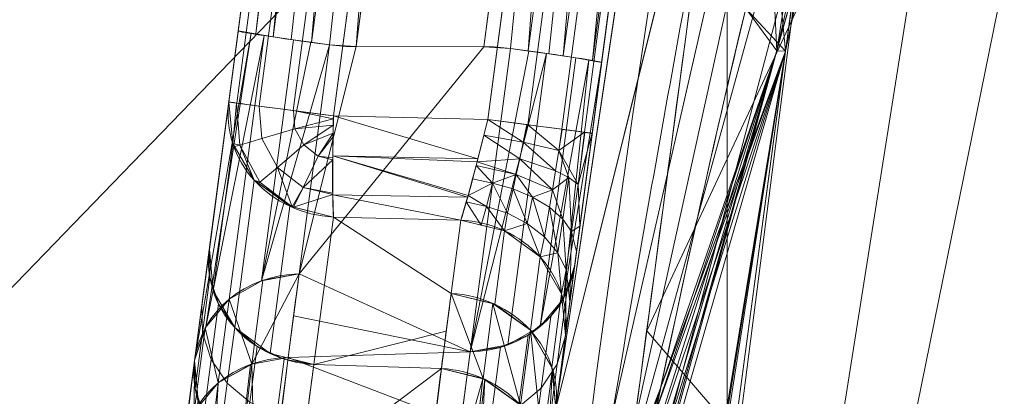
# Model space of a CAD drawing. Header units: millimetres. Extents: x -71 to 71, y -145 to 145.
# Tile 247 of 497: x -57.48 to -54.78, y 7.46 to 8.5. Entities that reach past the tile are written whole.
import ezdxf

# ---------------------------------------------------------------- set-up
doc = ezdxf.new("R2010")
doc.units = ezdxf.units.MM
doc.layers.add('1', color=7, linetype='CONTINUOUS')

msp = doc.modelspace()

# ---------------------------------------------------------------- linework, layer by layer
at = {"layer": '1', "color": 163, "linetype": 'Continuous', "lineweight": 13}
for p, q in [((-56.0092, 7.4308, -15.8119), (-52.1526, 36.5, -15.7782)), ((-52.1526, 36.5, -40.2218), (-56.0092, 7.4308, -40.1881)), ((-56.8806, 8.4666, -29.5753), (-56.5584, 10.8945, -23.4991)), ((-56.2715, 10.5769, -23.3874), (-56.5572, 8.4236, -28.7761)), ((-56.2066, 8.4235, -28.7436), (-55.922, 10.5686, -23.3751)), ((-55.6351, 10.2509, -23.2634), (-55.8832, 8.3805, -27.9444)), ((-56.7516, 9.4387, -31.9296), (-56.9064, 8.2718, -31.9296)), ((-56.0385, 9.4107, -32.2443), (-56.196, 8.2239, -32.2443)), ((-56.6195, 8.2337, -32.2294), (-56.4647, 9.4007, -32.2294)), ((-55.909, 8.1859, -32.5441), (-55.7516, 9.3726, -32.5441)), ((-57.0005, 7.5624, -27.3908), (-56.8806, 8.4666, -29.5753)), ((-56.6302, 8.4285, -28.7947), (-56.7136, 7.8001, -27.2766)), ((-56.2066, 8.4235, -28.7436), (-56.5572, 8.4236, -28.7761)), ((-56.2439, 7.5868, -26.7155), (-56.1336, 8.4186, -28.7251)), ((-55.8832, 8.3805, -27.9444), (-55.957, 7.8246, -26.6013)), ((-56.9064, 8.2718, -31.9296), (-56.96, 7.8675, -30.9666)), ((-56.196, 8.2239, -32.2443), (-56.6195, 8.2337, -32.2294)), ((-56.6731, 7.5518, -31.0831), (-56.6195, 7.9561, -32.0462)), ((-56.6195, 7.9561, -32.0462), (-56.2694, 7.948, -32.0584)), ((-56.2694, 7.948, -32.0584), (-56.2961, 7.7465, -31.5785)), ((-56.0092, 7.4308, -31.695), (-55.9825, 7.6323, -32.175)), ((-56.7436, 7.5707, -26.7222), (-56.2439, 7.5868, -26.7155)), ((-57.0005, 7.5624, -30.2395), (-57.0005, 7.5624, -27.3908)), ((-56.6731, 7.5518, -31.0831), (-56.3231, 7.5406, -31.0878)), ((-55.7213, 7.487), (-55.7213, 7.487, 10))]:
    msp.add_line(p, q, dxfattribs=at)
at = {"layer": '1', "color": 163, "linetype": 'Continuous', "lineweight": 13, "extrusion": (-5.23961e-15, 1.15648e-14, -1)}
for centre, radius in [((0, 0, 144.0046), 61.0181), ((0, 0, 124.3698), 56.3953)]:
    msp.add_circle(centre, radius, dxfattribs=at)
at = {"layer": '1', "color": 163, "linetype": 'Continuous', "lineweight": 13}
msp.add_circle((0, 0, -145), 60.4434, dxfattribs=at)
at = {"layer": '1', "color": 163, "linetype": 'Continuous', "lineweight": 13, "extrusion": (0.051285, 0.386555, -0.920839)}
for centre in [(57.2, -11.7917, 29.6811), (57.2, -11.7917, 28.6353)]:
    msp.add_arc(centre, 0.3, 265.0374, 360, dxfattribs=at)
at = {"layer": '1', "color": 163, "linetype": 'Continuous', "lineweight": 13, "extrusion": (0.131519, 0.991314, -2.08648e-16)}
msp.add_arc((57.2, -31.9296, 0.7157), 0.3, 272.0175, 0, dxfattribs=at)
at = {"layer": '1', "color": 163, "linetype": 'Continuous', "lineweight": 13, "extrusion": (-0.99912, 0.023103, 0.034997)}
msp.add_arc((-6.9215, -33.8974, 55.632), 0.3, 269.781, 337.1252, dxfattribs=at)
at = {"layer": '1', "color": 163, "linetype": 'Continuous', "lineweight": 13, "extrusion": (-0.131519, -0.991314, -1.1263e-14)}
msp.add_arc((-56.8, -32.5441, -0.7617), 0.3, 0, 87.9825, dxfattribs=at)
at = {"layer": '1', "color": 163, "linetype": 'Continuous', "lineweight": 13, "extrusion": (-0.051285, -0.386555, 0.920839)}
for centre in [(-56.8, -12.3592, -29.7072), (-56.8, -12.3592, -29.186)]:
    msp.add_arc(centre, 0.3, 0, 94.9626, dxfattribs=at)
at = {"layer": '1', "color": 163, "linetype": 'Continuous', "lineweight": 13, "extrusion": (-0.050676, -0.381964, 0.922787)}
msp.add_arc((-56.8, -9.8833, -24.7004), 0.3, 278.9824, 360, dxfattribs=at)
at = {"layer": '1', "color": 163, "linetype": 'Continuous', "lineweight": 13, "extrusion": (0.050676, 0.381964, -0.922787)}
msp.add_arc((57.2, -10.554, 25.2758), 0.3, 0, 81.0176, dxfattribs=at)
at = {"layer": '1', "color": 163, "linetype": 'Continuous', "lineweight": 13, "extrusion": (0.049101, 0.381943, -0.922881)}
msp.add_arc((57.2, -10.3343, 24.7667), 0.3, 360, 81.2315, dxfattribs=at)
at = {"layer": '1', "color": 163, "linetype": 'Continuous', "lineweight": 13, "extrusion": (0.051276, 0.386488, -0.920868)}
msp.add_arc((57.2, -11.7896, 27.8466), 0.3, 265.0372, 360, dxfattribs=at)
at = {"layer": '1', "color": 163, "linetype": 'Continuous', "lineweight": 13, "extrusion": (-0.049857, -0.38663, 0.920886)}
msp.add_arc((-56.8, -12.1644, -28.7357), 0.3, 0, 94.7697, dxfattribs=at)
at = {"layer": '1', "color": 163, "linetype": 'Continuous', "lineweight": 13, "extrusion": (1.52278e-07, 7.26687e-07, -1)}
msp.add_arc((56.0149, 7.5485, -10), 0.3, 191.8351, 268, dxfattribs=at)
at = {"layer": '1', "color": 163, "linetype": 'Continuous', "lineweight": 13, "extrusion": (0, 0, -1)}
msp.add_arc((56.0149, 7.5485), 0.3, 191.8351, 268, dxfattribs=at)
at = {"layer": '1', "color": 163, "linetype": 'Continuous', "lineweight": 13, "extrusion": (0.131517, 0.991295, 0.006193)}
msp.add_ellipse((-56.5832, 8.4271, -29.5753), major_axis=(-0.0006, -0.0049, 0.7903), ratio=0.379588, start_param=4.712389, end_param=6.126412, dxfattribs=at)
at = {"layer": '1', "color": 163, "linetype": 'Continuous', "lineweight": 13, "extrusion": (0.034899, -0.924087, -0.380585)}
msp.add_ellipse((-56.5619, 8.5874, -29.1742), major_axis=(0.0441, -0.1624, 0.3984), ratio=0.693743, start_param=0.13103, end_param=0.37529, dxfattribs=at)
at = {"layer": '1', "color": 163, "linetype": 'Continuous', "lineweight": 13, "extrusion": (-0.034899, 0.924087, 0.380585)}
msp.add_ellipse((-56.2019, 8.2597, -28.3455), major_axis=(0.0441, -0.1624, 0.3984), ratio=0.693743, start_param=2.766302, end_param=3.010563, dxfattribs=at)
at = {"layer": '1', "color": 163, "linetype": 'Continuous', "lineweight": 13, "extrusion": (-0.131517, -0.991295, -0.006193)}
msp.add_ellipse((-56.1806, 8.42, -27.9444), major_axis=(-0.0006, -0.0049, 0.7903), ratio=0.379588, start_param=3.298366, end_param=4.712389, dxfattribs=at)
at = {"layer": '1', "color": 163, "linetype": 'Continuous', "lineweight": 13, "extrusion": (-0.991314, 0.131519, 2.08167e-17)}
msp.add_ellipse((-55.9094, 8.1836, -31.9437), major_axis=(-0.0756, -0.5698, 0.1854), ratio=0.99348, start_param=4.398456, end_param=5.573833, dxfattribs=at)
at = {"layer": '1', "color": 163, "linetype": 'Continuous', "lineweight": 13}
for points, knots in [([(-55.8549, 7.4074, -13.2876), (-55.8265, 7.5773, -13.2398), (-55.7685, 7.9149, -13.1373), (-55.6492, 8.5829, -12.9119), (-55.4316, 9.7369, -12.4796), (-55.0953, 11.3543, -11.7958), (-54.6482, 13.2639, -10.927), (-54.1558, 15.1487, -10.0289), (-53.6164, 17.0145, -9.1185), (-53.0291, 18.8636, -8.2035), (-52.3939, 20.6977, -7.2904), (-51.7106, 22.5187, -6.386), (-50.9787, 24.3268, -5.4935), (-49.9359, 26.7175, -4.3198), (-48.5042, 29.6663, -2.8909), (-46.5723, 33.1336, -1.2579), (-45.1344, 35.3888, -0.242), (-44.376, 36.5, 0.2429)], [0, 0, 0, 0, 0.015625, 0.03125, 0.0625, 0.125, 0.1875, 0.25, 0.3125, 0.375, 0.4375, 0.5, 0.5625, 0.625, 0.75, 0.875, 1, 1, 1, 1]), ([(-51.5813, 36.4999, -45.0072), (-51.6522, 36.2377, -44.8575), (-51.7898, 35.7088, -44.5635), (-51.9829, 34.8977, -44.1505), (-52.1629, 34.0632, -43.7774), (-52.3014, 33.3441, -43.5214), (-52.4047, 32.7523, -43.3646), (-52.5002, 32.1655, -43.2498), (-52.567, 31.7061, -43.2091), (-52.6098, 31.3829, -43.2091), (-52.6527, 31.0601, -43.2086), (-52.7343, 30.4451, -43.2078), (-52.977, 28.6155, -43.2058), (-53.3442, 25.8481, -43.2023), (-53.8338, 22.1582, -43.1979), (-54.3233, 18.4683, -43.1934), (-54.8129, 14.7784, -43.1889), (-55.2209, 11.7034, -43.1855), (-55.5473, 9.2435, -43.182), (-55.7105, 8.0136, -43.1805), (-55.7921, 7.3986, -43.1802)], [0, 0, 0, 0, 0.03125, 0.0625, 0.09375, 0.125, 0.140625, 0.15625, 0.185938, 0.1875, 0.189062, 0.21875, 0.25, 0.375, 0.5, 0.625, 0.75, 0.875, 0.9375, 1, 1, 1, 1]), ([(-56.5, 0, 18.8148), (-56.5, 0.8525, 18.8148), (-56.4397, 2.5575, 18.7992), (-56.0802, 5.9497, 18.7093), (-55.1883, 10.1238, 18.4939), (-53.4522, 14.9297, 18.0897), (-51.1165, 19.4623, 17.5549), (-48.2543, 23.6596, 16.8962), (-44.9408, 27.4954, 16.1445), (-41.2478, 30.9483, 15.3319), (-38.574, 32.9925, 14.7564), (-37.1942, 33.9496, 14.462)], [0, 0, 0, 0, 0.0625, 0.125, 0.25, 0.375, 0.5, 0.625, 0.75, 0.875, 1, 1, 1, 1]), ([(-43.4941, 28.813, 9.6204), (-43.9221, 28.4025, 9.2513), (-44.7541, 27.5748, 8.4925), (-46.3243, 25.8936, 6.905), (-48.1179, 23.7455, 4.8105), (-49.6954, 21.5428, 2.6029), (-50.8309, 19.7538, 0.7804), (-51.6197, 18.4008, -0.6127), (-52.3485, 17.0339, -2.0246), (-53.019, 15.6516, -3.4504), (-53.592, 14.3442, -4.8008), (-53.9634, 13.4086, -5.7699), (-54.172, 12.8518, -6.3483), (-54.3767, 12.2931, -6.9264), (-54.705, 11.3402, -7.8942), (-55.1247, 9.9612, -9.2297), (-55.4562, 8.6866, -10.3781), (-55.6678, 7.7468, -11.1313), (-55.7835, 7.1882, -11.5352), (-55.8399, 6.8986, -11.7221), (-55.8679, 6.7502, -11.81)], [0, 0, 0, 0, 0.0625, 0.125, 0.25, 0.375, 0.4375, 0.5, 0.5625, 0.625, 0.6875, 0.738281, 0.75, 0.761719, 0.8125, 0.875, 0.9375, 0.96875, 0.984375, 1, 1, 1, 1]), ([(-56.7436, 7.5707, -26.7222), (-56.746, 7.5516, -26.6762), (-56.7485, 7.5326, -26.6302), (-56.7796, 7.2886, -26.0407), (-56.8069, 7.0636, -25.497), (-56.8579, 6.6222, -24.4305), (-56.8816, 6.4059, -23.9077), (-56.9041, 6.1895, -23.3848)], [0, 0, 0, 0, 0.041326, 0.041326, 0.530073, 0.530073, 1, 1, 1, 1]), ([(-56.2961, 7.1931, -25.7645), (-56.286, 7.2695, -25.949), (-56.2759, 7.3459, -26.1336), (-56.2585, 7.4771, -26.4506), (-56.2512, 7.532, -26.5831), (-56.2439, 7.5868, -26.7155)], [0, 0, 0, 0, 0.582165, 0.582165, 1, 1, 1, 1]), ([(-57.0005, 7.5624, -30.2395), (-57.0022, 7.55, -30.2102), (-57.0038, 7.5376, -30.1809), (-57.0374, 7.2835, -29.5787), (-57.0677, 7.0418, -29.0057), (-57.1146, 6.6482, -28.0727), (-57.1321, 6.4963, -27.7128), (-57.1489, 6.3444, -27.3528)], [0, 0, 0, 0, 0.030468, 0.030468, 0.625973, 0.625973, 1, 1, 1, 1]), ([(-56.7136, 7.2467, -30.3561), (-56.7034, 7.324, -30.5402), (-56.6931, 7.4013, -30.7244), (-56.6796, 7.503, -30.9667), (-56.6764, 7.5274, -31.0249), (-56.6731, 7.5518, -31.0831)], [0, 0, 0, 0, 0.75995, 0.75995, 1, 1, 1, 1]), ([(-56.3231, 7.5406, -31.0878), (-56.3541, 7.3, -30.515), (-56.3836, 7.0595, -29.942), (-56.4413, 6.5619, -28.7569), (-56.4693, 6.3049, -28.1447), (-56.4955, 6.0478, -27.5324)], [0, 0, 0, 0, 0.483511, 0.483511, 1, 1, 1, 1]), ([(-56.026, 5.8498, 0), (-56.026, 5.8498, -0.0543), (-56.0244, 5.8592, -0.1631), (-56.0145, 5.9201, -0.3728), (-55.9883, 6.0785, -0.5982), (-55.9418, 6.3478, -0.7873), (-55.8834, 6.67, -0.8441), (-55.822, 6.9915, -0.7869), (-55.7684, 7.2596, -0.598), (-55.7359, 7.4171, -0.3728), (-55.7233, 7.4776, -0.1631), (-55.7213, 7.487, -0.0543), (-55.7213, 7.487)], [0, 0, 0, 0, 0.0625, 0.125, 0.25, 0.375, 0.5, 0.625, 0.75, 0.875, 0.9375, 1, 1, 1, 1]), ([(-55.7213, 7.487, 10), (-55.7213, 7.487, 10.0455), (-55.7227, 7.48, 10.1367), (-55.7318, 7.4366, 10.314), (-55.7549, 7.3251, 10.5147), (-55.7951, 7.1271, 10.704), (-55.8441, 6.877, 10.8121), (-55.895, 6.6063, 10.8402), (-55.9427, 6.3423, 10.7718), (-55.9762, 6.1485, 10.6512), (-55.997, 6.0254, 10.5177), (-56.0053, 5.9754, 10.4416), (-56.0089, 5.9535, 10.4019)], [0, 0, 0, 0, 0.0625, 0.125, 0.25, 0.375, 0.5, 0.625, 0.75, 0.875, 0.9375, 1, 1, 1, 1])]:
    msp.add_open_spline(points, degree=3, knots=knots, dxfattribs=at)
for points in [[(-56.2694, 7.948, -32.0584), (-56.2543, 7.9942, -32.1693), (-56.2249, 8.1048, -32.2438), (-56.196, 8.2239, -32.2443)], [(-56.96, 7.8675, -30.9666), (-56.9735, 7.7658, -30.7242), (-56.987, 7.6641, -30.4819), (-57.0005, 7.5624, -30.2395)], [(-55.957, 7.8246, -26.6013), (-55.9744, 7.6933, -26.2843), (-55.9918, 7.5621, -25.9673), (-56.0092, 7.4308, -25.6503)], [(-56.7136, 7.8001, -27.2766), (-56.7238, 7.7236, -27.0918), (-56.7337, 7.6471, -26.907), (-56.7436, 7.5707, -26.7222)], [(-56.2961, 7.7465, -31.5785), (-56.3053, 7.6779, -31.4149), (-56.3142, 7.6092, -31.2514), (-56.3231, 7.5406, -31.0878)], [(-57.0307, 7.3317, -26.8363), (-57.0208, 7.4086, -27.0212), (-57.0107, 7.4855, -27.206), (-57.0005, 7.5624, -27.3908)]]:
    msp.add_open_spline(points, degree=3, dxfattribs=at)
for points in [[(24.5845, 55.2178, -145), (-60.1123, -6.3181, -145), (-57.4851, 18.678, -145)], [(24.5845, 55.2178, -145), (-35.5277, -48.8997, -145), (-52.3455, -30.2217, -145), (-60.1123, -6.3181, -145)], [(-54.1231, 14.9746, -10.0356), (-52.1526, 36.5, -15.7782), (-56.0092, 7.4308, -15.8119)], [(-54.007, 20.8528, -43.1963), (-56.0092, 7.4308, -40.1881), (-52.1526, 36.5, -40.2218)], [(-56.0092, 7.4308, -15.8119), (-52.1526, 36.5, -15.7782), (-55.1561, 13.8611, -22.9419), (-55.1902, 13.6043, -22.8846)], [(-55.7273, 9.5561, -32.5155), (-55.6975, 9.7807, -32.3844), (-52.1526, 36.5, -40.2218), (-56.0092, 7.4308, -40.1881)], [(-60.6838, 6.3781, -144.0046), (-52.8432, 30.509, -144.0046), (-52.3455, 30.2217, -145), (-60.1123, 6.3181, -145)], [(-54.007, 20.8528, -43.1963), (-55.7595, 7.6437, -43.1804), (-55.7921, 7.3986, -43.1801), (-56.0092, 7.4308, -40.1881)], [(-55.7595, 7.6437, -43.1804), (-54.007, 20.8528, -43.1963), (-49.6047, 20.8141, -59.4488)], [(-49.6047, 20.8141, -59.4488), (-52.6508, 4.0276, -59.4465), (-55.7595, 7.6437, -43.1804)], [(-54.1315, 0, -123.8834), (-51.4822, 16.7276, -123.8834), (-53.6351, 17.4271, -124.3698), (-56.3953, 0, -124.3698)], [(-54.011, 15.4646, -9.8251), (-55.8549, 7.4074, -13.2876), (-55.8614, 7.0788, -12.5488)], [(-55.8614, 7.0788, -12.5488), (-53.9217, 14.1092, -8.1415), (-54.011, 15.4646, -9.8251)], [(-56.0092, 7.4308, -15.8119), (-55.8549, 7.4074, -13.2876), (-54.1231, 14.9746, -10.0356)], [(-53.9217, 14.1092, -8.1415), (-55.8614, 7.0788, -12.5488), (-55.8679, 6.7502, -11.81)], [(-55.8679, 6.7502, -11.81), (-54.1695, 12.8181, -6.3608), (-53.9217, 14.1092, -8.1415)], [(-56.0092, 7.4308, -15.8119), (-55.1902, 13.6043, -22.8846), (-55.5611, 10.8084, -22.8846)], [(-54.125, 12.977, -6.2181), (-55.4026, 8.4124, -10.3172), (-54.8642, 10.8077, -0.588)], [(-53.8544, 8.6489, 33.5636), (-54.168, 11.6145, 26.0273), (-56.3186, 1.0393, 24.8532)], [(-56.3186, 1.0393, 24.8532), (-54.168, 11.6145, 26.0273), (-55.2253, 9.5567, 18.5047)], [(-55.5385, 9.7929, -124.3698), (-62.9979, 11.3444, -124.518), (-62.4157, 2.6859, -124.4759)], [(-56.5046, 11.3001, -27.3754), (-56.7516, 9.4387, -31.9296), (-56.9064, 8.2718, -31.9296), (-56.8806, 8.4666, -29.5753)], [(-56.8806, 8.4666, -29.5753), (-56.5584, 10.8945, -23.4991), (-56.5046, 11.3001, -27.3754)], [(-56.5584, 10.8945, -23.4991), (-56.8806, 8.4666, -29.5753), (-56.8326, 8.4584, -29.284)], [(-56.8326, 8.4584, -29.284), (-56.548, 10.7801, -23.4539), (-56.5584, 10.8945, -23.4991)], [(-55.5611, 10.8084, -22.8846), (-55.5859, 10.6219, -22.9145), (-56.0092, 7.4308, -15.8119)], [(-55.2237, 9.5625, 0.2504), (-54.8642, 10.8077, -0.588), (-55.4026, 8.4124, -10.3172)], [(-56.548, 10.7801, -23.4539), (-56.8326, 8.4584, -29.284), (-56.7845, 8.4502, -28.9926)], [(-56.7845, 8.4502, -28.9926), (-56.4889, 10.6783, -23.4164), (-56.548, 10.7801, -23.4539)], [(-54.8752, 10.7719, 10.5634), (-55.3781, 8.4113, 18.5418), (-55.2253, 9.5567, 18.5047)], [(-54.8752, 10.7719, 10.5634), (-55.2109, 9.6099, 9.7974), (-55.3781, 8.4113, 18.5418)], [(-56.4889, 10.6783, -23.4164), (-56.7845, 8.4502, -28.9926), (-56.7352, 8.4431, -28.8952)], [(-56.4889, 10.6783, -23.4164), (-56.7352, 8.4431, -28.8952), (-56.6793, 8.4352, -28.8269)], [(-56.6793, 8.4352, -28.8269), (-56.3913, 10.6065, -23.3929), (-56.4889, 10.6783, -23.4164)], [(-55.5859, 10.6219, -22.9145), (-55.6156, 10.3975, -23.048), (-56.0092, 7.4308, -15.8119)], [(-56.3913, 10.6065, -23.3929), (-56.6793, 8.4352, -28.8269), (-56.6302, 8.4285, -28.7947)], [(-56.3913, 10.6065, -23.3929), (-56.6302, 8.4285, -28.7947), (-56.5572, 8.4236, -28.7761)], [(-56.5572, 8.4236, -28.7761), (-56.2715, 10.5769, -23.3874), (-56.3913, 10.6065, -23.3929)], [(-56.2715, 10.5769, -23.3874), (-56.5572, 8.4236, -28.7761), (-56.2066, 8.4235, -28.7436), (-55.922, 10.5686, -23.3751)], [(-55.922, 10.5686, -23.3751), (-56.2066, 8.4235, -28.7436), (-56.1336, 8.4186, -28.7251)], [(-55.922, 10.5686, -23.3751), (-56.1336, 8.4186, -28.7251), (-56.0845, 8.4119, -28.6928)], [(-56.0845, 8.4119, -28.6928), (-55.8023, 10.5389, -23.3696), (-55.922, 10.5686, -23.3751)], [(-55.8023, 10.5389, -23.3696), (-56.0845, 8.4119, -28.6928), (-56.0286, 8.404, -28.6246)], [(-55.8023, 10.5389, -23.3696), (-56.0286, 8.404, -28.6246), (-55.9885, 8.398, -28.5042)], [(-55.9885, 8.398, -28.5042), (-55.7046, 10.4671, -23.3461), (-55.8023, 10.5389, -23.3696)], [(-55.7046, 10.4671, -23.3461), (-55.9885, 8.398, -28.5042), (-55.9082, 8.3858, -28.2628)], [(-55.9082, 8.3858, -28.2628), (-55.6455, 10.3654, -23.3086), (-55.7046, 10.4671, -23.3461)], [(-56.0092, 7.4308, -15.8119), (-55.6156, 10.3975, -23.048), (-55.6351, 10.2509, -23.2634)], [(-55.8832, 8.3805, -27.9444), (-55.6351, 10.2509, -23.2634), (-55.6455, 10.3654, -23.3086), (-55.9082, 8.3858, -28.2628)], [(-55.9831, 7.6277, -26.1258), (-56.0092, 7.4308, -25.6503), (-56.0092, 7.4308, -15.8119), (-55.6351, 10.2509, -23.2634)], [(-55.957, 7.8246, -26.6013), (-55.9831, 7.6277, -26.1258), (-55.6351, 10.2509, -23.2634)], [(-55.6351, 10.2509, -23.2634), (-55.8832, 8.3805, -27.9444), (-55.957, 7.8246, -26.6013)], [(-55.5385, -9.7929, -124.3698), (-55.5385, 9.7929, -124.3698), (-62.4157, 2.6859, -124.4759)], [(-55.2109, 9.6099, 9.7974), (-55.4172, 8.816, 8.6231), (-55.3781, 8.4113, 18.5418)], [(-55.2253, 9.5567, 18.5047), (-56.2016, 2.2368, 18.7422), (-56.3186, 1.0393, 24.8532)], [(-55.7516, 9.3726, -32.5441), (-55.7273, 9.5561, -32.5155), (-56.0092, 7.4308, -40.1881)], [(-55.4026, 8.4124, -10.3172), (-55.4217, 8.7977, 1.3845), (-55.2237, 9.5625, 0.2504)], [(-56.9064, 8.2718, -31.9296), (-56.7516, 9.4387, -31.9296), (-56.7299, 9.4359, -32.042), (-56.8848, 8.2689, -32.042)], [(-56.8848, 8.2689, -32.042), (-56.7299, 9.4359, -32.042), (-56.6682, 9.4277, -32.138), (-56.823, 8.2607, -32.138)], [(-56.823, 8.2607, -32.138), (-56.6682, 9.4277, -32.138), (-56.5752, 9.4153, -32.2037), (-56.73, 8.2484, -32.2037)], [(-56.73, 8.2484, -32.2037), (-56.5752, 9.4153, -32.2037), (-56.4647, 9.4007, -32.2294), (-56.6195, 8.2337, -32.2294)], [(-56.196, 8.2239, -32.2443), (-56.6195, 8.2337, -32.2294), (-56.4647, 9.4007, -32.2294), (-56.0385, 9.4107, -32.2443)], [(-56.196, 8.2239, -32.2443), (-56.0385, 9.4107, -32.2443), (-55.928, 9.396, -32.2701), (-56.0854, 8.2093, -32.2701)], [(-56.0854, 8.2093, -32.2701), (-55.928, 9.396, -32.2701), (-55.835, 9.3837, -32.3357), (-55.9925, 8.1969, -32.3357)], [(-55.9925, 8.1969, -32.3357), (-55.835, 9.3837, -32.3357), (-55.7732, 9.3755, -32.4317), (-55.9307, 8.1887, -32.4317)], [(-56.0092, 7.4308, -40.1881), (-55.909, 8.1859, -32.5441), (-55.7516, 9.3726, -32.5441)], [(-55.9307, 8.1887, -32.4317), (-55.7732, 9.3755, -32.4317), (-55.7516, 9.3726, -32.5441), (-55.909, 8.1859, -32.5441)], [(-55.4172, 8.816, 8.6231), (-55.4873, 8.5285, 7.2105), (-55.3781, 8.4113, 18.5418)], [(-55.4873, 8.5285, 2.7895), (-55.4217, 8.7977, 1.3845), (-55.4026, 8.4124, -10.3172)], [(-56.3186, 1.0393, 24.8532), (-55.9271, -1.7637, 30.5795), (-53.8544, 8.6489, 33.5636)], [(-53.1864, 3.5281, 40.7492), (-53.8544, 8.6489, 33.5636), (-55.9271, -1.7637, 30.5795)], [(-55.4026, 8.4124, -10.3172), (-55.4873, 8.5285, 7.2105), (-55.4873, 8.5285, 2.7895)], [(-55.4026, 8.4124, -10.3172), (-55.3781, 8.4113, 18.5418), (-55.4873, 8.5285, 7.2105)], [(-56.8451, 8.4603, -29.3186), (-56.8806, 8.4666, -29.5753), (-57.0005, 7.5624, -27.3908)], [(-56.96, 7.8675, -30.9666), (-57.0005, 7.5624, -30.2395), (-57.0005, 7.5624, -27.3908), (-56.8806, 8.4666, -29.5753)], [(-57.0005, 7.5624, -27.3908), (-56.9695, 7.6549, -27.3507), (-56.8451, 8.4603, -29.3186)], [(-56.8097, 8.454, -29.062), (-56.8451, 8.4603, -29.3186), (-56.9695, 7.6549, -27.3507)], [(-56.8806, 8.4666, -29.5753), (-56.9064, 8.2718, -31.9296), (-56.96, 7.8675, -30.9666)], [(-56.9695, 7.6549, -27.3507), (-56.9056, 7.7312, -27.3157), (-56.8097, 8.454, -29.062)], [(-56.8097, 8.454, -29.062), (-56.9056, 7.7312, -27.3157), (-56.8166, 7.7816, -27.2899), (-56.729, 8.4422, -28.8857)], [(-56.6811, 8.4355, -28.8286), (-56.729, 8.4422, -28.8857), (-56.8166, 7.7816, -27.2899)], [(-56.6302, 8.4285, -28.7947), (-56.6811, 8.4355, -28.8286), (-56.8166, 7.7816, -27.2899)], [(-56.8166, 7.7816, -27.2899), (-56.7136, 7.8001, -27.2766), (-56.6302, 8.4285, -28.7947)], [(-56.5572, 8.4236, -28.7761), (-56.6302, 8.4285, -28.7947), (-56.7136, 7.8001, -27.2766)], [(-56.2066, 8.4235, -28.7436), (-56.5572, 8.4236, -28.7761), (-56.7136, 7.8001, -27.2766)], [(-56.7136, 7.8001, -27.2766), (-56.2439, 7.5868, -26.7155), (-56.1336, 8.4186, -28.7251), (-56.2066, 8.4235, -28.7436)], [(-56.5, 0, 18.8148), (-55.3781, 8.4113, 18.5418), (-56.4711, 1.4479, 10.7636)], [(-56.4596, 1.7121, 10.5824), (-56.4711, 1.4479, 10.7636), (-55.3781, 8.4113, 18.5418)], [(-56.4506, 1.8914, 10.3162), (-56.4596, 1.7121, 10.5824), (-55.3781, 8.4113, 18.5418)], [(-55.3781, 8.4113, 18.5418), (-55.886, 6.6534, 10.8261), (-56.4506, 1.8914, 10.3162)], [(-56.0827, 8.4116, -28.6912), (-56.1336, 8.4186, -28.7251), (-56.2439, 7.5868, -26.7155)], [(-56.0348, 8.4049, -28.6341), (-56.0827, 8.4116, -28.6912), (-56.2439, 7.5868, -26.7155)], [(-55.8212, 6.9932, 10.7579), (-55.886, 6.6534, 10.8261), (-55.3781, 8.4113, 18.5418)], [(-55.883, 6.6695, -0.825), (-55.8234, 6.9823, -0.7648), (-55.4026, 8.4124, -10.3172)], [(-55.4026, 8.4124, -10.3172), (-55.8679, 6.7502, -11.81), (-55.883, 6.6695, -0.825)], [(-55.4026, 8.4124, -10.3172), (-55.8234, 6.9823, -0.7648), (-55.7708, 7.2465, -0.584)], [(-55.7741, 7.2304, 10.6002), (-55.8212, 6.9932, 10.7579), (-55.3781, 8.4113, 18.5418)], [(-55.3781, 8.4113, 18.5418), (-55.7347, 7.4227, 10.3226), (-55.7741, 7.2304, 10.6002)], [(-55.7708, 7.2465, -0.584), (-55.7338, 7.4269, -0.3173), (-55.4026, 8.4124, -10.3172)], [(-55.7213, 7.487, 10), (-55.7347, 7.4227, 10.3226), (-55.3781, 8.4113, 18.5418)], [(-55.4026, 8.4124, -10.3172), (-55.7338, 7.4269, -0.3173), (-55.7213, 7.487)], [(-55.3781, 8.4113, 18.5418), (-55.4026, 8.4124, -10.3172), (-55.7213, 7.487)], [(-55.7213, 7.487), (-55.7213, 7.487, 10), (-55.3781, 8.4113, 18.5418)], [(-56.2439, 7.5868, -26.7155), (-56.1409, 7.6053, -26.7022), (-56.0348, 8.4049, -28.6341)], [(-56.0348, 8.4049, -28.6341), (-56.1409, 7.6053, -26.7022), (-56.0519, 7.6558, -26.6764), (-55.9541, 8.3931, -28.4578)], [(-55.9187, 8.3868, -28.2011), (-55.9541, 8.3931, -28.4578), (-56.0519, 7.6558, -26.6764)], [(-56.0519, 7.6558, -26.6764), (-55.988, 7.732, -26.6414), (-55.9187, 8.3868, -28.2011)], [(-55.8832, 8.3805, -27.9444), (-55.9187, 8.3868, -28.2011), (-55.988, 7.732, -26.6414)], [(-55.988, 7.732, -26.6414), (-55.957, 7.8246, -26.6013), (-55.8832, 8.3805, -27.9444)], [(-56.96, 7.8675, -30.9666), (-56.9064, 8.2718, -31.9296), (-56.8959, 8.1582, -31.9767), (-56.9495, 7.7539, -31.0136)], [(-56.8959, 8.1582, -31.9767), (-56.9064, 8.2718, -31.9296), (-56.8853, 8.269, -32.0407)], [(-56.8853, 8.269, -32.0407), (-56.8763, 8.1535, -32.0407), (-56.8959, 8.1582, -31.9767)], [(-56.8763, 8.1535, -32.0407), (-56.8853, 8.269, -32.0407), (-56.823, 8.2607, -32.138), (-56.816, 8.1713, -32.138)], [(-56.816, 8.1713, -32.138), (-56.823, 8.2607, -32.138), (-56.7287, 8.2482, -32.2042), (-56.7249, 8.1982, -32.2042)], [(-56.7287, 8.2482, -32.2042), (-56.6195, 8.2337, -32.2294), (-56.6197, 8.2253, -32.2286)], [(-56.6197, 8.2253, -32.2286), (-56.7249, 8.1982, -32.2042), (-56.7287, 8.2482, -32.2042)], [(-56.7249, 8.1982, -32.2042), (-56.6197, 8.2253, -32.2286), (-56.62, 8.2079, -32.227)], [(-56.223, 8.1158, -32.2213), (-56.6213, 8.1246, -32.2093), (-56.6195, 8.2337, -32.2294)], [(-56.6195, 8.2337, -32.2294), (-56.196, 8.2239, -32.2443), (-56.223, 8.1158, -32.2213)], [(-56.0984, 8.1619, -32.2635), (-56.2067, 8.1809, -32.2351), (-56.196, 8.2239, -32.2443)], [(-56.196, 8.2239, -32.2443), (-56.0886, 8.2097, -32.2693), (-56.0984, 8.1619, -32.2635)], [(-56.7733, 8.0924, -32.138), (-56.816, 8.1713, -32.138), (-56.7249, 8.1982, -32.2042), (-56.701, 8.154, -32.2042)], [(-56.62, 8.2079, -32.227), (-56.701, 8.154, -32.2042), (-56.7249, 8.1982, -32.2042)], [(-56.701, 8.154, -32.2042), (-56.62, 8.2079, -32.227), (-56.6204, 8.1866, -32.225)], [(-56.0984, 8.1619, -32.2635), (-56.0886, 8.2097, -32.2693), (-56.0854, 8.2093, -32.2701)], [(-56.0004, 8.1388, -32.3311), (-56.0984, 8.1619, -32.2635), (-56.0854, 8.2093, -32.2701)], [(-56.0854, 8.2093, -32.2701), (-55.9925, 8.1969, -32.3357), (-56.0004, 8.1388, -32.3311)], [(-55.9925, 8.1969, -32.3357), (-55.9914, 8.1968, -32.3375), (-56.0004, 8.1388, -32.3311)], [(-56.0004, 8.1388, -32.3311), (-55.9914, 8.1968, -32.3375), (-55.9307, 8.1887, -32.4317)], [(-56.8212, 8.0517, -32.0407), (-56.8763, 8.1535, -32.0407), (-56.816, 8.1713, -32.138), (-56.7733, 8.0924, -32.138)], [(-56.6204, 8.1866, -32.225), (-56.6612, 8.1234, -32.2042), (-56.701, 8.154, -32.2042)], [(-56.6612, 8.1234, -32.2042), (-56.6204, 8.1866, -32.225), (-56.6206, 8.1753, -32.2239)], [(-56.6612, 8.1234, -32.2042), (-56.6206, 8.1753, -32.2239), (-56.6214, 8.1191, -32.2072)], [(-56.1081, 8.1163, -32.2514), (-56.2251, 8.1073, -32.2195), (-56.2067, 8.1809, -32.2351)], [(-56.2067, 8.1809, -32.2351), (-56.0984, 8.1619, -32.2635), (-56.1081, 8.1163, -32.2514)], [(-56.0095, 8.0833, -32.3165), (-56.1081, 8.1163, -32.2514), (-56.0984, 8.1619, -32.2635)], [(-56.0984, 8.1619, -32.2635), (-56.0004, 8.1388, -32.3311), (-56.0095, 8.0833, -32.3165)], [(-56.0092, 7.4308, -40.1881), (-55.9428, 7.9313, -32.4871), (-55.909, 8.1859, -32.5441)], [(-55.9307, 8.1887, -32.4317), (-55.9478, 8.0451, -32.4149), (-56.0004, 8.1388, -32.3311)], [(-55.9307, 8.1887, -32.4317), (-55.9293, 8.1886, -32.4389), (-55.9478, 8.0451, -32.4149)], [(-55.9478, 8.0451, -32.4149), (-55.9293, 8.1886, -32.4389), (-55.909, 8.1859, -32.5441)], [(-55.909, 8.1859, -32.5441), (-55.9428, 7.9313, -32.4871), (-55.9478, 8.0451, -32.4149)], [(-56.9495, 7.7539, -31.0136), (-56.8959, 8.1582, -31.9767), (-56.8368, 8.0572, -32.0159), (-56.8904, 7.6529, -31.0528)], [(-56.8763, 8.1535, -32.0407), (-56.8909, 8.1497, -31.98), (-56.8959, 8.1582, -31.9767)], [(-56.8368, 8.0572, -32.0159), (-56.8909, 8.1497, -31.98), (-56.8763, 8.1535, -32.0407)], [(-56.8763, 8.1535, -32.0407), (-56.8212, 8.0517, -32.0407), (-56.8368, 8.0572, -32.0159)], [(-56.7022, 8.0377, -32.138), (-56.7733, 8.0924, -32.138), (-56.701, 8.154, -32.2042), (-56.6612, 8.1234, -32.2042)], [(-55.9729, 8.0643, -32.363), (-56.0095, 8.0833, -32.3165), (-56.0004, 8.1388, -32.3311)], [(-56.0004, 8.1388, -32.3311), (-55.9478, 8.0451, -32.4149), (-55.9729, 8.0643, -32.363)], [(-56.7022, 8.0377, -32.138), (-56.6612, 8.1234, -32.2042), (-56.6214, 8.113, -32.2031)], [(-56.6214, 8.113, -32.2031), (-56.6214, 8.0216, -32.1428), (-56.7022, 8.0377, -32.138)], [(-56.6214, 8.1191, -32.2072), (-56.6214, 8.113, -32.2031), (-56.6612, 8.1234, -32.2042)], [(-56.6213, 8.1246, -32.2093), (-56.2496, 8.0155, -32.1577), (-56.251, 8.0106, -32.1504)], [(-56.6213, 8.1246, -32.2093), (-56.223, 8.1158, -32.2213), (-56.2251, 8.1073, -32.2195)], [(-56.2251, 8.1073, -32.2195), (-56.2496, 8.0155, -32.1577), (-56.6213, 8.1246, -32.2093)], [(-56.251, 8.0106, -32.1504), (-56.6213, 8.0175, -32.1387), (-56.6213, 8.1246, -32.2093)], [(-56.2251, 8.1073, -32.2195), (-56.1081, 8.1163, -32.2514), (-56.1174, 8.0733, -32.2329)], [(-56.0182, 8.0312, -32.2941), (-56.1174, 8.0733, -32.2329), (-56.1081, 8.1163, -32.2514)], [(-56.1081, 8.1163, -32.2514), (-56.0095, 8.0833, -32.3165), (-56.0182, 8.0312, -32.2941)], [(-56.7323, 7.9841, -32.0407), (-56.8212, 8.0517, -32.0407), (-56.7733, 8.0924, -32.138)], [(-56.7733, 8.0924, -32.138), (-56.7022, 8.0377, -32.138), (-56.7323, 7.9841, -32.0407)], [(-56.1825, 8.0494, -32.1958), (-56.2374, 8.0614, -32.1885), (-56.2277, 8.0975, -32.2129)], [(-56.1174, 8.0733, -32.2329), (-56.2277, 8.0975, -32.2129), (-56.2251, 8.1073, -32.2195)], [(-56.1825, 8.0494, -32.1958), (-56.2277, 8.0975, -32.2129), (-56.1174, 8.0733, -32.2329)], [(-56.0182, 8.0312, -32.2941), (-56.0095, 8.0833, -32.3165), (-55.9729, 8.0643, -32.363)], [(-56.8904, 7.6529, -31.0528), (-56.8368, 8.0572, -32.0159), (-56.7391, 7.9858, -32.0404), (-56.7928, 7.5815, -31.0773)], [(-56.8212, 8.0517, -32.0407), (-56.8254, 8.0489, -32.0187), (-56.8368, 8.0572, -32.0159)], [(-56.2496, 8.0155, -32.1577), (-56.2374, 8.0614, -32.1885), (-56.1825, 8.0494, -32.1958)], [(-56.1174, 8.0733, -32.2329), (-56.1263, 8.0336, -32.2085), (-56.1825, 8.0494, -32.1958)], [(-56.0729, 8.0112, -32.2317), (-56.1263, 8.0336, -32.2085), (-56.1174, 8.0733, -32.2329)], [(-56.1174, 8.0733, -32.2329), (-56.0182, 8.0312, -32.2941), (-56.0729, 8.0112, -32.2317)], [(-55.9729, 8.0643, -32.363), (-55.9899, 7.9508, -32.3056), (-56.0182, 8.0312, -32.2941)], [(-55.9656, 7.9169, -32.3516), (-55.9899, 7.9508, -32.3056), (-55.9729, 8.0643, -32.363)], [(-55.9729, 8.0643, -32.363), (-55.9478, 8.0451, -32.4149), (-55.9656, 7.9169, -32.3516)], [(-56.7391, 7.9858, -32.0404), (-56.8254, 8.0489, -32.0187), (-56.8212, 8.0517, -32.0407)], [(-56.8212, 8.0517, -32.0407), (-56.7323, 7.9841, -32.0407), (-56.7391, 7.9858, -32.0404)], [(-56.7022, 8.0377, -32.138), (-56.7288, 7.9832, -32.0409), (-56.7323, 7.9841, -32.0407)], [(-56.7288, 7.9832, -32.0409), (-56.7022, 8.0377, -32.138), (-56.6212, 8.0179, -32.1373)], [(-56.6214, 8.0216, -32.1428), (-56.6212, 8.0179, -32.1373), (-56.7022, 8.0377, -32.138)], [(-56.1825, 8.0494, -32.1958), (-56.1992, 7.9849, -32.1355), (-56.2496, 8.0155, -32.1577)], [(-56.1419, 7.9666, -32.1444), (-56.1992, 7.9849, -32.1355), (-56.1825, 8.0494, -32.1958)], [(-56.1825, 8.0494, -32.1958), (-56.1263, 8.0336, -32.2085), (-56.1419, 7.9666, -32.1444)], [(-56.0876, 7.9385, -32.1617), (-56.1419, 7.9666, -32.1444), (-56.1263, 8.0336, -32.2085)], [(-56.1263, 8.0336, -32.2085), (-56.0729, 8.0112, -32.2317), (-56.0876, 7.9385, -32.1617)], [(-56.0182, 8.0312, -32.2941), (-56.0263, 7.983, -32.2647), (-56.0729, 8.0112, -32.2317)], [(-55.9899, 7.9508, -32.3056), (-56.0263, 7.983, -32.2647), (-56.0182, 8.0312, -32.2941)], [(-55.9656, 7.9169, -32.3516), (-55.9478, 8.0451, -32.4149), (-55.9428, 7.9313, -32.4871)], [(-56.6212, 8.0179, -32.1373), (-56.6195, 7.9561, -32.0462), (-56.7288, 7.9832, -32.0409)], [(-56.6213, 8.0175, -32.1387), (-56.251, 8.0106, -32.1504), (-56.2694, 7.948, -32.0584)], [(-56.2694, 7.948, -32.0584), (-56.6195, 7.9561, -32.0462), (-56.6213, 8.0175, -32.1387)], [(-56.1992, 7.9849, -32.1355), (-56.2548, 7.9977, -32.1314), (-56.2496, 8.0155, -32.1577)], [(-56.0404, 7.9016, -32.1871), (-56.0876, 7.9385, -32.1617), (-56.0729, 8.0112, -32.2317)], [(-56.0729, 8.0112, -32.2317), (-56.0263, 7.983, -32.2647), (-56.0404, 7.9016, -32.1871)], [(-56.7928, 7.5815, -31.0773), (-56.7391, 7.9858, -32.0404), (-56.6195, 7.9561, -32.0462), (-56.6731, 7.5518, -31.0831)], [(-56.2137, 7.9342, -32.0611), (-56.2694, 7.948, -32.0584), (-56.2548, 7.9977, -32.1314)], [(-56.2548, 7.9977, -32.1314), (-56.1992, 7.9849, -32.1355), (-56.2137, 7.9342, -32.0611)], [(-56.1498, 7.9183, -32.0642), (-56.2137, 7.9342, -32.0611), (-56.1992, 7.9849, -32.1355)], [(-56.1992, 7.9849, -32.1355), (-56.1419, 7.9666, -32.1444), (-56.1498, 7.9183, -32.0642)], [(-56.0039, 7.8583, -32.2189), (-56.0404, 7.9016, -32.1871), (-56.0263, 7.983, -32.2647)], [(-56.0263, 7.983, -32.2647), (-55.9899, 7.9508, -32.3056), (-56.0039, 7.8583, -32.2189)], [(-56.2961, 7.7465, -31.5785), (-56.3097, 7.6435, -31.3332), (-56.6731, 7.5518, -31.0831), (-56.6195, 7.9561, -32.0462)], [(-56.6195, 7.9561, -32.0462), (-56.2694, 7.948, -32.0584), (-56.2961, 7.7465, -31.5785)], [(-56.2961, 7.7465, -31.5785), (-56.2694, 7.948, -32.0584), (-56.1498, 7.9183, -32.0642), (-56.1765, 7.7169, -31.5843)], [(-56.1498, 7.9183, -32.0642), (-56.1419, 7.9666, -32.1444), (-56.0876, 7.9385, -32.1617)], [(-55.9802, 7.8118, -32.2548), (-56.0039, 7.8583, -32.2189), (-55.9899, 7.9508, -32.3056)], [(-55.9899, 7.9508, -32.3056), (-55.9656, 7.9169, -32.3516), (-55.9802, 7.8118, -32.2548)], [(-56.0521, 7.847, -32.0888), (-56.1498, 7.9183, -32.0642), (-56.0876, 7.9385, -32.1617)], [(-56.0876, 7.9385, -32.1617), (-56.0404, 7.9016, -32.1871), (-56.0521, 7.847, -32.0888)], [(-55.9702, 7.7248, -32.3274), (-55.9428, 7.9313, -32.4871), (-56.0092, 7.4308, -40.1881)], [(-55.9428, 7.9313, -32.4871), (-55.9521, 7.8615, -32.4331), (-55.9656, 7.9169, -32.3516)], [(-56.1765, 7.7169, -31.5843), (-56.1498, 7.9183, -32.0642), (-56.0521, 7.847, -32.0888), (-56.0788, 7.6455, -31.6088)], [(-56.0521, 7.847, -32.0888), (-56.0404, 7.9016, -32.1871), (-56.0039, 7.8583, -32.2189)], [(-55.9702, 7.7248, -32.3274), (-55.9802, 7.8118, -32.2548), (-55.9656, 7.9169, -32.3516)], [(-55.9656, 7.9169, -32.3516), (-55.9521, 7.8615, -32.4331), (-55.9702, 7.7248, -32.3274)], [(-56.96, 7.8675, -30.9666), (-56.9587, 7.7913, -30.9985), (-56.9789, 7.6387, -30.6349), (-56.9803, 7.7149, -30.603)], [(-56.0788, 7.6455, -31.6088), (-56.0521, 7.847, -32.0888), (-55.993, 7.7459, -32.1279), (-56.0198, 7.5444, -31.6479)], [(-56.0039, 7.8583, -32.2189), (-55.993, 7.7459, -32.1279), (-56.0521, 7.847, -32.0888)], [(-56.0039, 7.8583, -32.2189), (-55.9802, 7.8118, -32.2548), (-55.993, 7.7459, -32.1279)], [(-55.957, 7.8246, -26.6013), (-55.979, 7.7495, -26.6336), (-56.0051, 7.5527, -26.1581), (-55.9831, 7.6277, -26.1258)], [(-55.9825, 7.6323, -32.175), (-55.993, 7.7459, -32.1279), (-55.9802, 7.8118, -32.2548)], [(-55.9802, 7.8118, -32.2548), (-55.9702, 7.7248, -32.3274), (-55.9825, 7.6323, -32.175)], [(-56.9587, 7.7913, -30.9985), (-56.9349, 7.7179, -31.0279), (-56.9551, 7.5653, -30.6644), (-56.9789, 7.6387, -30.6349)], [(-56.8437, 7.5531, -26.7347), (-56.7436, 7.5707, -26.7222), (-56.7136, 7.8001, -27.2766)], [(-56.7136, 7.8001, -27.2766), (-56.8135, 7.7828, -27.2893), (-56.8437, 7.5531, -26.7347)], [(-56.7136, 7.8001, -27.2766), (-56.7287, 7.6854, -26.9994), (-56.2439, 7.5868, -26.7155)], [(-56.8437, 7.5531, -26.7347), (-56.8135, 7.7828, -27.2893), (-56.9056, 7.7312, -27.3157)], [(-56.936, 7.5012, -26.7611), (-56.9056, 7.7312, -27.3157), (-56.9711, 7.6521, -27.352)], [(-56.9056, 7.7312, -27.3157), (-56.936, 7.5012, -26.7611), (-56.8437, 7.5531, -26.7347)], [(-56.2087, 7.5133, -31.0931), (-56.3231, 7.5406, -31.0878), (-56.2961, 7.7465, -31.5785)], [(-56.2961, 7.7465, -31.5785), (-56.1815, 7.7192, -31.5836), (-56.2087, 7.5133, -31.0931)], [(-55.979, 7.7495, -26.6336), (-56.0228, 7.6836, -26.6633), (-56.0489, 7.4868, -26.1878), (-56.0051, 7.5527, -26.1581)], [(-56.0198, 7.5444, -31.6479), (-55.993, 7.7459, -32.1279), (-55.9825, 7.6323, -32.175), (-56.0092, 7.4308, -31.695)], [(-56.9803, 7.7149, -30.603), (-56.9789, 7.6387, -30.6349), (-56.9992, 7.4862, -30.2714), (-57.0005, 7.5624, -30.2395)], [(-56.9349, 7.7179, -31.0279), (-56.8904, 7.6529, -31.0528), (-56.9107, 7.5003, -30.6893), (-56.9551, 7.5653, -30.6644)], [(-56.1061, 7.44, -31.1183), (-56.2087, 7.5133, -31.0931), (-56.1815, 7.7192, -31.5836)], [(-56.1815, 7.7192, -31.5836), (-56.0788, 7.6455, -31.6088), (-56.1061, 7.44, -31.1183)], [(-55.9825, 7.6323, -32.175), (-55.9702, 7.7248, -32.3274), (-56.0092, 7.4308, -40.1881)], [(-56.7287, 7.6854, -26.9994), (-56.7436, 7.5707, -26.7222), (-56.2439, 7.5868, -26.7155)], [(-56.0228, 7.6836, -26.6633), (-56.0851, 7.632, -26.6881), (-56.1112, 7.4352, -26.2125), (-56.0489, 7.4868, -26.1878)], [(-56.9711, 7.6521, -27.352), (-57.0015, 7.4218, -26.7975), (-56.936, 7.5012, -26.7611)], [(-57.0015, 7.4218, -26.7975), (-56.9711, 7.6521, -27.352), (-57.0005, 7.5624, -27.3908)], [(-56.8904, 7.6529, -31.0528), (-56.8287, 7.6011, -31.0711), (-56.8489, 7.4485, -30.7076), (-56.9107, 7.5003, -30.6893)], [(-56.9789, 7.6387, -30.6349), (-56.9551, 7.5653, -30.6644), (-56.9754, 7.4128, -30.3009), (-56.9992, 7.4862, -30.2714)], [(-56.3097, 7.6435, -31.3332), (-56.3231, 7.5406, -31.0878), (-56.6731, 7.5518, -31.0831)], [(-56.0851, 7.632, -26.6881), (-56.1608, 7.5989, -26.7059), (-56.1869, 7.402, -26.2304), (-56.1112, 7.4352, -26.2125)], [(-56.0453, 7.3344, -31.1594), (-56.1061, 7.44, -31.1183), (-56.0788, 7.6455, -31.6088)], [(-56.0788, 7.6455, -31.6088), (-56.0182, 7.5395, -31.6499), (-56.0453, 7.3344, -31.1594)], [(-55.9831, 7.6277, -26.1258), (-56.0051, 7.5527, -26.1581), (-56.0312, 7.3558, -25.6825), (-56.0092, 7.4308, -25.6503)], [(-56.0092, 7.4308, -40.1881), (-56.0092, 7.4308, -31.695), (-55.9825, 7.6323, -32.175)], [(-55.792, 7.3986, -43.1802), (-55.7595, 7.6437, -43.1804), (-52.6508, 4.0276, -59.4465)], [(-56.8287, 7.6011, -31.0711), (-56.7544, 7.5666, -31.0814), (-56.7746, 7.414, -30.7179), (-56.8489, 7.4485, -30.7076)], [(-56.1608, 7.5989, -26.7059), (-56.2439, 7.5868, -26.7155), (-56.27, 7.3899, -26.24), (-56.1869, 7.402, -26.2304)], [(-56.8281, 6.8801, -25.0537), (-56.7436, 7.5707, -26.7222), (-56.8435, 7.5526, -26.7349)], [(-56.7436, 7.5707, -26.7222), (-56.8281, 6.8801, -25.0537), (-56.2961, 7.1931, -25.7645), (-56.27, 7.3899, -26.24)], [(-56.27, 7.3899, -26.24), (-56.2439, 7.5868, -26.7155), (-56.7436, 7.5707, -26.7222)], [(-57.1489, 6.3444, -27.3528), (-57.0157, 7.447, -27.1136), (-57.0005, 7.5624, -27.3908)], [(-57.0005, 7.5624, -27.3908), (-57.078, 6.9535, -28.7963), (-57.1489, 6.3444, -27.3528)], [(-57.078, 6.9535, -28.7963), (-57.0005, 7.5624, -30.2395), (-56.9904, 7.4531, -30.2848)], [(-57.0005, 7.5624, -27.3908), (-57.0005, 7.5624, -30.2395), (-57.078, 6.9535, -28.7963)], [(-57.0005, 7.5624, -27.3908), (-57.0307, 7.3317, -26.8363), (-57.0015, 7.4218, -26.7975)], [(-57.009, 6.1699, -23.3975), (-57.0055, 6.1705, -23.397), (-56.8435, 7.5526, -26.7349), (-56.8469, 7.552, -26.7354)], [(-57.009, 6.1699, -23.3975), (-56.8469, 7.552, -26.7354), (-56.936, 7.5012, -26.7611)], [(-56.8435, 7.5526, -26.7349), (-57.0055, 6.1705, -23.397), (-56.8281, 6.8801, -25.0537)], [(-56.9551, 7.5653, -30.6644), (-56.9107, 7.5003, -30.6893), (-56.9309, 7.3477, -30.3257), (-56.9754, 7.4128, -30.3009)], [(-56.7544, 7.5666, -31.0814), (-56.6731, 7.5518, -31.0831), (-56.6934, 7.3992, -30.7196), (-56.7746, 7.414, -30.7179)], [(-56.7136, 7.2467, -30.3561), (-56.6731, 7.5518, -31.0831), (-56.3231, 7.5406, -31.0878)], [(-56.7136, 7.2467, -30.3561), (-56.3231, 7.5406, -31.0878), (-56.4143, 6.7943, -29.3103)], [(-56.4143, 6.7943, -29.3103), (-56.3231, 7.5406, -31.0878), (-56.2089, 7.5124, -31.0935)], [(-56.0051, 7.5527, -26.1581), (-56.0489, 7.4868, -26.1878), (-56.075, 7.2899, -25.7122), (-56.0312, 7.3558, -25.6825)], [(-56.036, 7.226, -31.2044), (-56.0453, 7.3344, -31.1594), (-56.0182, 7.5395, -31.6499)], [(-56.0182, 7.5395, -31.6499), (-56.0092, 7.4308, -31.695), (-56.036, 7.226, -31.2044)], [(-56.936, 7.5012, -26.7611), (-57.0991, 6.1173, -23.4231), (-57.009, 6.1699, -23.3975)], [(-57.0991, 6.1173, -23.4231), (-56.936, 7.5012, -26.7611), (-56.9999, 7.4246, -26.7962)], [(-56.9107, 7.5003, -30.6893), (-56.8489, 7.4485, -30.7076), (-56.8692, 7.2959, -30.344), (-56.9309, 7.3477, -30.3257)], [(-56.4143, 6.7943, -29.3103), (-56.2089, 7.5124, -31.0935), (-56.3827, 6.0208, -27.539)], [(-56.3777, 6.0196, -27.5393), (-56.3827, 6.0208, -27.539), (-56.2089, 7.5124, -31.0935)], [(-56.3777, 6.0196, -27.5393), (-56.2089, 7.5124, -31.0935), (-56.2036, 7.5111, -31.0938)], [(-56.2036, 7.5111, -31.0938), (-56.2808, 5.9507, -27.564), (-56.3777, 6.0196, -27.5393)], [(-56.2036, 7.5111, -31.0938), (-56.1061, 7.44, -31.1183), (-56.2808, 5.9507, -27.564)], [(-56.0489, 7.4868, -26.1878), (-56.1112, 7.4352, -26.2125), (-56.1373, 7.2383, -25.737), (-56.075, 7.2899, -25.7122)], [(-55.7213, 7.487, 10), (-55.7564, 7.3971, 10), (-55.7651, 7.354, 10.2395)], [(-55.7651, 7.354, 10.2395), (-55.7347, 7.4227, 10.3226), (-55.7213, 7.487, 10)], [(-55.7213, 7.487, 0), (-55.7355, 7.4188, -0.3214), (-55.7594, 7.381, -0.1471)], [(-55.7594, 7.381, -0.1471), (-55.756, 7.397, 0), (-55.7213, 7.487, 0)], [(-55.7574, 7.3945), (-55.7574, 7.3945, 10), (-55.7213, 7.487, 10), (-55.7213, 7.487)]]:
    msp.add_3dface(points, dxfattribs=at)

doc.saveas('drawing.dxf')
